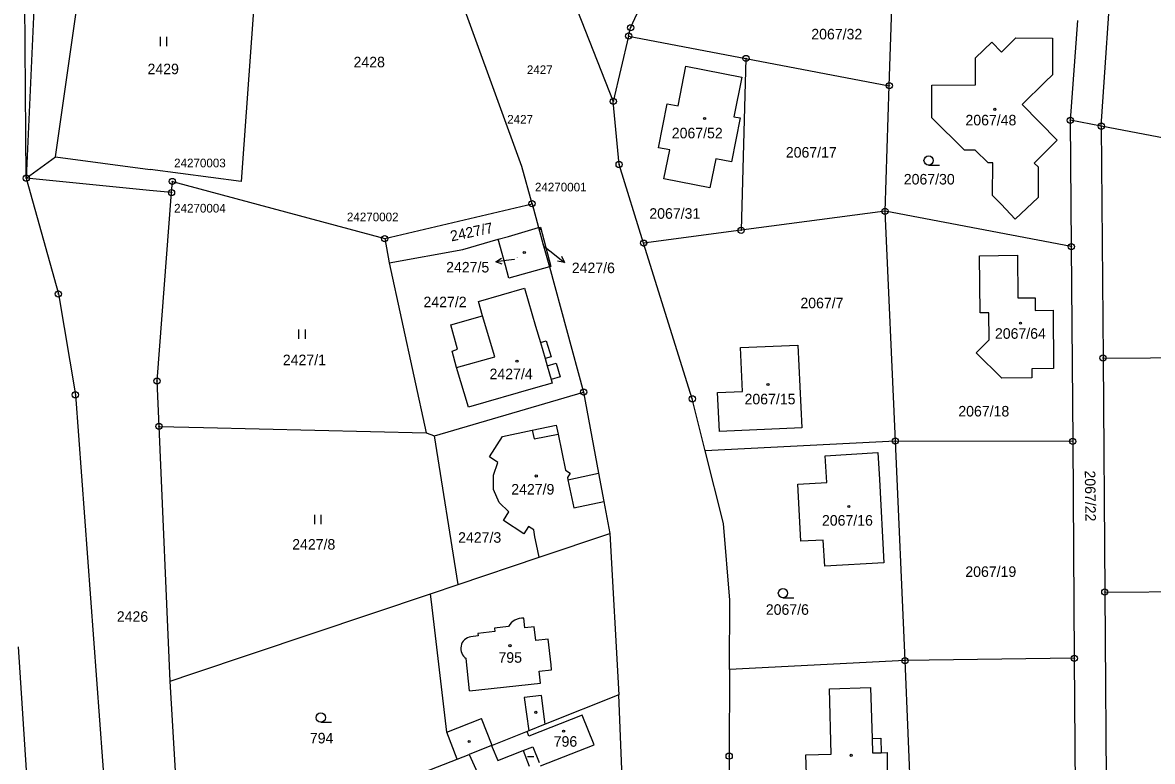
# Model space of a CAD drawing. Extents: x -736345 to -729997, y -1130177 to -1122501.
# Drawn here: x -733207.8 to -733025.5, y -1128250.5 to -1128131.3 of the extents above; entities that cross this region are included whole.
import ezdxf

# ---------------------------------------------------------------- set-up
doc = ezdxf.new("R2010")
doc.units = 0
for name, color, linetype in [('Vrstva 1', 7, 'Continuous'), ('Vrstva 10', 7, 'Continuous'), ('Vrstva 15', 7, 'Continuous'), ('Vrstva 16', 7, 'Continuous'), ('Vrstva 18', 7, 'Continuous'), ('Vrstva 19', 7, 'Continuous'), ('Vrstva 25', 7, 'Continuous'), ('Vrstva 4', 7, 'Continuous')]:
    doc.layers.add(name, color=color, linetype=linetype)

msp = doc.modelspace()

# ---------------------------------------------------------------- linework, layer by layer
at = {"layer": 'Vrstva 1'}
for points in [[(-733127.22, -1128154.51), (-733146.72, -1128100.84)], [(-733109.67, -1128132.14), (-733097.41, -1128105.66)], [(-733033.73, -1128148.02), (-733031.86, -1128120.32)], [(-733202.45, -1128152.97), (-733198.02, -1128121.67)], [(-733170.03, -1128122.59), (-733172.53, -1128156.94)], [(-733207.18, -1128156.41), (-733207.39, -1128128.01)], [(-733205.89, -1128128.03), (-733207.18, -1128156.41)], [(-733118.96, -1128127.56), (-733112.47, -1128144.01)], [(-733067.94, -1128141.5), (-733067.52, -1128128.94)], [(-733037.59, -1128130.96), (-733038.74, -1128147.06)], [(-733109.99, -1128133.48), (-733112.47, -1128144.01)], [(-733109.99, -1128133.48), (-733109.67, -1128132.14)], [(-733109.99, -1128133.48), (-733091.07, -1128137.09)], [(-733054.01, -1128136.97), (-733051.42, -1128134.48)], [(-733051.42, -1128134.48), (-733049.82, -1128136.08)], [(-733049.82, -1128136.08), (-733047.51, -1128133.78)], [(-733047.51, -1128133.78), (-733041.62, -1128133.81)], [(-733041.62, -1128133.81), (-733041.61, -1128139.72)], [(-733091.07, -1128137.09), (-733091.84, -1128164.82)], [(-733091.07, -1128137.09), (-733067.94, -1128141.5)], [(-733054.02, -1128141.32), (-733054.01, -1128136.97)], [(-733101.99, -1128144.72), (-733100.75, -1128138.32)], [(-733100.75, -1128138.32), (-733091.75, -1128140.11)], [(-733091.75, -1128140.11), (-733093, -1128146.51)], [(-733042.79, -1128140.85), (-733046.51, -1128144.54)], [(-733041.61, -1128139.72), (-733042.79, -1128140.85)], [(-733068.61, -1128161.74), (-733067.94, -1128141.5)], [(-733061.1, -1128141.38), (-733054.02, -1128141.32)], [(-733061.07, -1128146.65), (-733061.1, -1128141.38)], [(-733111.53, -1128154.2), (-733112.47, -1128144.01)], [(-733105.15, -1128151.49), (-733103.77, -1128144.4)], [(-733103.77, -1128144.4), (-733101.99, -1128144.72)], [(-733040.84, -1128150.27), (-733046.51, -1128144.54)], [(-733092.02, -1128146.68), (-733093.4, -1128153.79)], [(-733093, -1128146.51), (-733092.02, -1128146.68)], [(-733055.81, -1128151.9), (-733061.07, -1128146.65)], [(-733038.74, -1128147.06), (-733038.58, -1128167.46)], [(-733033.73, -1128148.02), (-733038.74, -1128147.06)], [(-733033.73, -1128148.02), (-733033.45, -1128185.44)], [(-733001.58, -1128154.15), (-733033.73, -1128148.02)], [(-733103.36, -1128151.84), (-733105.15, -1128151.49)], [(-733104.31, -1128156.5), (-733103.36, -1128151.84)], [(-733040.84, -1128150.27), (-733044.54, -1128153.97)], [(-733207.18, -1128156.41), (-733202.45, -1128152.97)], [(-733202.45, -1128152.97), (-733187.2, -1128154.99)], [(-733095.92, -1128153.29), (-733096.9, -1128157.95)], [(-733093.4, -1128153.79), (-733095.92, -1128153.29)], [(-733054.08, -1128151.9), (-733055.81, -1128151.9)], [(-733051.97, -1128153.96), (-733054.08, -1128151.9)], [(-733172.53, -1128156.94), (-733187.2, -1128154.99)], [(-733125.57, -1128160.54), (-733127.22, -1128154.51)], [(-733107.57, -1128166.89), (-733111.53, -1128154.2)], [(-733051.23, -1128153.96), (-733051.97, -1128153.96)], [(-733051.26, -1128159.19), (-733051.23, -1128153.96)], [(-733044.54, -1128153.97), (-733043.92, -1128154.59)], [(-733043.92, -1128154.59), (-733043.93, -1128159.55)], [(-733187.3, -1128158.38), (-733207.18, -1128156.41)], [(-733207.18, -1128156.41), (-733202, -1128175.09)], [(-733183.74, -1128158.73), (-733183.6, -1128156.94)], [(-733183.6, -1128156.94), (-733149.35, -1128166.16)], [(-733096.9, -1128157.95), (-733104.31, -1128156.5)], [(-733183.74, -1128158.73), (-733187.3, -1128158.38)], [(-733186.08, -1128189.14), (-733183.74, -1128158.73)], [(-733139.25, -1128163.77), (-733125.57, -1128160.54)], [(-733125.57, -1128160.54), (-733124.51, -1128164.39)], [(-733049.89, -1128160.6), (-733051.26, -1128159.19)], [(-733047.61, -1128163), (-733049.89, -1128160.6)], [(-733043.93, -1128159.55), (-733047.61, -1128163)], [(-733068.61, -1128161.74), (-733091.84, -1128164.82)], [(-733038.58, -1128167.46), (-733068.61, -1128161.74)], [(-733066.95, -1128198.83), (-733068.61, -1128161.74)], [(-733149.35, -1128166.16), (-733139.25, -1128163.77)], [(-733129.4, -1128165.8), (-733124.51, -1128164.39)], [(-733124.51, -1128164.39), (-733124.23, -1128164.31)], [(-733124.51, -1128164.39), (-733123.81, -1128166.95)], [(-733124.23, -1128164.31), (-733122.52, -1128170.65)], [(-733149.35, -1128166.16), (-733148.61, -1128170.09)], [(-733136.72, -1128167.93), (-733131.06, -1128166.27)], [(-733131.06, -1128166.27), (-733129.4, -1128165.8)], [(-733129.88, -1128170.51), (-733131.06, -1128166.27)], [(-733091.84, -1128164.82), (-733107.57, -1128166.89)], [(-733148.61, -1128170.09), (-733136.72, -1128167.93)], [(-733123.81, -1128166.95), (-733122.78, -1128170.74)], [(-733099.72, -1128192.02), (-733107.57, -1128166.89)], [(-733038.58, -1128167.46), (-733038.35, -1128198.9)], [(-733053.38, -1128168.93), (-733047.25, -1128168.86)], [(-733053.28, -1128178.17), (-733053.38, -1128168.93)], [(-733047.25, -1128168.86), (-733047.19, -1128175.73)], [(-733148.61, -1128170.09), (-733142.65, -1128197.5)], [(-733129.32, -1128172.54), (-733129.88, -1128170.51)], [(-733122.78, -1128170.74), (-733129.32, -1128172.54)], [(-733122.52, -1128170.65), (-733122.78, -1128170.74)], [(-733122.78, -1128170.74), (-733117.25, -1128190.94)], [(-733202, -1128175.09), (-733199.26, -1128191.38)], [(-733134.21, -1128176.31), (-733126.79, -1128174.16)], [(-733126.79, -1128174.16), (-733125, -1128180.3)], [(-733133.55, -1128178.62), (-733134.21, -1128176.31)], [(-733047.19, -1128175.73), (-733044.4, -1128175.7)], [(-733044.4, -1128175.7), (-733044.38, -1128177.74)], [(-733138.68, -1128180.1), (-733133.55, -1128178.62)], [(-733051.88, -1128178.15), (-733053.28, -1128178.17)], [(-733051.83, -1128182.48), (-733051.88, -1128178.15)], [(-733044.38, -1128177.74), (-733041.51, -1128177.71)], [(-733041.51, -1128177.71), (-733041.44, -1128187.13)], [(-733137.6, -1128184.03), (-733138.68, -1128180.1)], [(-733125, -1128180.3), (-733124.23, -1128182.92)], [(-733124.23, -1128182.92), (-733123.29, -1128182.64)], [(-733123.29, -1128182.64), (-733122.51, -1128185.26)], [(-733053.92, -1128184.59), (-733051.83, -1128182.48)], [(-733138.49, -1128184.32), (-733137.6, -1128184.03)], [(-733137.75, -1128186.97), (-733138.49, -1128184.32)], [(-733091.95, -1128183.76), (-733082.7, -1128183.34)], [(-733091.62, -1128190.82), (-733091.95, -1128183.76)], [(-733082.7, -1128183.34), (-733082.03, -1128196.72)], [(-733049.76, -1128188.69), (-733053.92, -1128184.59)], [(-733122.51, -1128185.26), (-733123.47, -1128185.54)], [(-733123.47, -1128185.54), (-733123.13, -1128186.71)], [(-733123.13, -1128186.71), (-733121.66, -1128186.28)], [(-733121.66, -1128186.28), (-733121.03, -1128188.45)], [(-733033.45, -1128185.44), (-733002.96, -1128185.22)], [(-733033.45, -1128185.44), (-733033.17, -1128223.21)], [(-733135.84, -1128193.36), (-733137.75, -1128186.97)], [(-733044.92, -1128187.19), (-733044.93, -1128188.66)], [(-733041.44, -1128187.13), (-733044.92, -1128187.19)], [(-733185.76, -1128196.48), (-733186.08, -1128189.14)], [(-733122.32, -1128189.48), (-733125, -1128190.25)], [(-733121.03, -1128188.45), (-733122.49, -1128188.88)], [(-733122.49, -1128188.88), (-733122.32, -1128189.48)], [(-733044.93, -1128188.66), (-733049.76, -1128188.69)], [(-733199.26, -1128191.38), (-733193.44, -1128270.12)], [(-733141.3, -1128197.98), (-733117.25, -1128190.94)], [(-733125, -1128190.25), (-733135.84, -1128193.36)], [(-733117.25, -1128190.94), (-733114.83, -1128204.02)], [(-733095.63, -1128191), (-733091.62, -1128190.82)], [(-733095.35, -1128197.31), (-733095.63, -1128191)], [(-733097.62, -1128200.41), (-733099.72, -1128192.02)], [(-733183.95, -1128237.6), (-733185.76, -1128196.48)], [(-733185.76, -1128196.48), (-733178.56, -1128196.65)], [(-733178.56, -1128196.65), (-733142.65, -1128197.5)], [(-733130.35, -1128198.11), (-733125.53, -1128197.08)], [(-733125.53, -1128197.08), (-733121.67, -1128196.28)], [(-733121.67, -1128196.28), (-733121.36, -1128197.7)], [(-733082.03, -1128196.72), (-733095.35, -1128197.31)], [(-733142.65, -1128197.5), (-733141.3, -1128197.98)], [(-733137.48, -1128221.98), (-733141.3, -1128197.98)], [(-733132.44, -1128201.36), (-733130.35, -1128198.11)], [(-733121.36, -1128197.7), (-733120.16, -1128203.54)], [(-733066.95, -1128198.83), (-733097.62, -1128200.41)], [(-733065.4, -1128234.27), (-733066.95, -1128198.83)], [(-733038.35, -1128198.9), (-733066.95, -1128198.83)], [(-733038.35, -1128198.9), (-733038.09, -1128233.9)], [(-733094.69, -1128212.13), (-733097.62, -1128200.41)], [(-733078.31, -1128201.23), (-733069.79, -1128200.71)], [(-733069.79, -1128200.71), (-733069.53, -1128205.04)], [(-733131.07, -1128202.29), (-733132.44, -1128201.36)], [(-733131.82, -1128204.33), (-733131.07, -1128202.29)], [(-733078.01, -1128205.51), (-733078.31, -1128201.23)], [(-733131.78, -1128206.64), (-733131.82, -1128204.33)], [(-733120.16, -1128203.54), (-733119.45, -1128204.02)], [(-733119.45, -1128204.02), (-733119.88, -1128204.73)], [(-733119.8, -1128205.08), (-733114.83, -1128204.02)], [(-733114.83, -1128204.02), (-733113.99, -1128208.58)], [(-733119.88, -1128204.73), (-733119.8, -1128205.08)], [(-733082.71, -1128205.79), (-733078.01, -1128205.51)], [(-733082.2, -1128215.01), (-733082.71, -1128205.79)], [(-733069.53, -1128205.04), (-733068.8, -1128218.48)], [(-733130.9, -1128208.73), (-733131.78, -1128206.64)], [(-733129.34, -1128210.28), (-733130.9, -1128208.73)], [(-733113.99, -1128208.58), (-733113.03, -1128213.77)], [(-733130.19, -1128211.68), (-733129.34, -1128210.28)], [(-733126.9, -1128213.8), (-733130.19, -1128211.68)], [(-733126.14, -1128212.63), (-733126.9, -1128213.8)], [(-733125.29, -1128213.17), (-733126.14, -1128212.63)], [(-733125.13, -1128214.27), (-733125.29, -1128213.17)], [(-733124.45, -1128217.6), (-733113.03, -1128213.77)], [(-733113.03, -1128213.77), (-733111.57, -1128239.79)], [(-733093.65, -1128224.5), (-733094.69, -1128212.13)], [(-733124.88, -1128215.55), (-733125.13, -1128214.27)], [(-733124.45, -1128217.6), (-733124.88, -1128215.55)], [(-733078.58, -1128214.81), (-733082.2, -1128215.01)], [(-733078.35, -1128219.02), (-733078.58, -1128214.81)], [(-733137.48, -1128221.98), (-733124.45, -1128217.6)], [(-733068.8, -1128218.48), (-733078.35, -1128219.02)], [(-733141.94, -1128223.48), (-733137.48, -1128221.98)], [(-733180.29, -1128236.37), (-733141.94, -1128223.48)], [(-733141.68, -1128225.71), (-733141.94, -1128223.48)], [(-733093.7, -1128235.72), (-733093.65, -1128224.5)], [(-733033.17, -1128223.21), (-733004.65, -1128223)], [(-733033.17, -1128223.21), (-733032.89, -1128260.98)], [(-733139.35, -1128245.82), (-733141.68, -1128225.71)], [(-733065.4, -1128234.27), (-733093.7, -1128235.72)], [(-733038.09, -1128233.9), (-733065.4, -1128234.27)], [(-733063.92, -1128269.44), (-733065.4, -1128234.27)], [(-733038.09, -1128233.9), (-733037.83, -1128268.9)], [(-733183.95, -1128237.6), (-733180.29, -1128236.37)], [(-733093.7, -1128235.72), (-733093.77, -1128249.69)], [(-733182.2, -1128267.53), (-733183.95, -1128237.6)], [(-733077.56, -1128238.82), (-733070.95, -1128238.63)], [(-733077.3, -1128249.36), (-733077.56, -1128238.82)], [(-733070.95, -1128238.63), (-733070.71, -1128246.84)], [(-733111.57, -1128239.79), (-733123.45, -1128244.53)], [(-733110.82, -1128258.57), (-733111.57, -1128239.79)], [(-733123.45, -1128244.53), (-733126.08, -1128245.58)], [(-733137.67, -1128250.19), (-733139.35, -1128245.82)], [(-733126.35, -1128245.69), (-733132.03, -1128247.95)], [(-733126.08, -1128245.58), (-733126.35, -1128245.69)], [(-733132.12, -1128247.99), (-733135.73, -1128249.43)], [(-733132.03, -1128247.95), (-733132.12, -1128247.99)], [(-733070.71, -1128246.84), (-733069.32, -1128246.8)], [(-733069.32, -1128246.8), (-733069.25, -1128249.14)], [(-733182.2, -1128267.53), (-733137.67, -1128250.19)], [(-733137.67, -1128250.19), (-733135.73, -1128249.43)], [(-733135.73, -1128249.43), (-733133.32, -1128254.73)], [(-733093.77, -1128249.69), (-733093.76, -1128270.61)], [(-733081.39, -1128249.5), (-733077.3, -1128249.36)], [(-733081.25, -1128254.14), (-733081.39, -1128249.5)], [(-733069.25, -1128249.14), (-733068.26, -1128249.12)], [(-733068.26, -1128249.12), (-733068.29, -1128254.37)]]:
    msp.add_lwpolyline(points, dxfattribs=at)
at = {"layer": 'Vrstva 10'}
msp.add_lwpolyline([(-733208.46, -1128232.03), (-733205.78, -1128273.55)], dxfattribs=at)
at = {"layer": 'Vrstva 16'}
for points in [[(-733123.65, -1128167.36), (-733122.69, -1128168.15)], [(-733128.39, -1128169.5), (-733128.47, -1128169.51)]]:
    msp.add_lwpolyline(points, dxfattribs=at)
at = {"layer": 'Vrstva 25'}
for points in [[(-733185.547, -1128135.095), (-733185.547, -1128133.595)], [(-733184.513, -1128135.095), (-733184.513, -1128133.595)], [(-733061.59, -1128154.31), (-733059.84, -1128154.31)], [(-733122.69, -1128168.15), (-733120.362, -1128170.042)], [(-733130.38, -1128170.283), (-733131.44, -1128169.927), (-733130.52, -1128169.294)], [(-733128.47, -1128169.51), (-733131.44, -1128169.927)], [(-733120.823, -1128169.023), (-733120.362, -1128170.042), (-733121.454, -1128169.799)], [(-733163.187, -1128182.345), (-733163.187, -1128180.845)], [(-733162.153, -1128182.345), (-733162.153, -1128180.845)], [(-733160.637, -1128212.265), (-733160.637, -1128210.765)], [(-733159.603, -1128212.265), (-733159.603, -1128210.765)], [(-733085.09, -1128224.14), (-733083.34, -1128224.14)], [(-733159.67, -1128244.22), (-733157.92, -1128244.22)], [(-733126.3, -1128249.77), (-733125.3, -1128249.77)]]:
    msp.add_lwpolyline(points, dxfattribs=at)
for centre, radius in [((-733109.67, -1128132.14), 0.5), ((-733109.99, -1128133.48), 0.5), ((-733109.99, -1128133.48), 0.032), ((-733109.67, -1128132.14), 0.032), ((-733091.07, -1128137.09), 0.5), ((-733091.07, -1128137.09), 0.032), ((-733067.94, -1128141.5), 0.5), ((-733067.94, -1128141.5), 0.032), ((-733112.47, -1128144.01), 0.5), ((-733112.47, -1128144.01), 0.032), ((-733050.92, -1128145.3), 0.175), ((-733097.74, -1128146.77), 0.175), ((-733038.74, -1128147.06), 0.5), ((-733038.74, -1128147.06), 0.032), ((-733033.73, -1128148.02), 0.5), ((-733033.73, -1128148.02), 0.032), ((-733061.59, -1128153.56), 0.75), ((-733111.53, -1128154.2), 0.5), ((-733111.53, -1128154.2), 0.032), ((-733207.18, -1128156.41), 0.5), ((-733207.18, -1128156.41), 0.032), ((-733183.6, -1128156.94), 0.5), ((-733183.6, -1128156.94), 0.032), ((-733183.74, -1128158.73), 0.5), ((-733183.74, -1128158.73), 0.032), ((-733125.57, -1128160.54), 0.5), ((-733125.57, -1128160.54), 0.032), ((-733068.61, -1128161.74), 0.5), ((-733068.61, -1128161.74), 0.032), ((-733124.29, -1128164.59), 0.118), ((-733091.84, -1128164.82), 0.5), ((-733149.35, -1128166.16), 0.5), ((-733149.35, -1128166.16), 0.032), ((-733107.57, -1128166.89), 0.5), ((-733091.84, -1128164.82), 0.032), ((-733126.83, -1128168.4), 0.175), ((-733107.57, -1128166.89), 0.032), ((-733038.58, -1128167.46), 0.5), ((-733038.58, -1128167.46), 0.032), ((-733202, -1128175.09), 0.5), ((-733202, -1128175.09), 0.032), ((-733046.76, -1128179.82), 0.175), ((-733128.01, -1128185.95), 0.175), ((-733033.45, -1128185.44), 0.5), ((-733033.45, -1128185.44), 0.032), ((-733186.08, -1128189.14), 0.5), ((-733186.08, -1128189.14), 0.032), ((-733087.52, -1128189.7), 0.175), ((-733199.26, -1128191.38), 0.5), ((-733199.26, -1128191.38), 0.032), ((-733117.25, -1128190.94), 0.5), ((-733117.25, -1128190.94), 0.032), ((-733099.72, -1128192.02), 0.5), ((-733099.72, -1128192.02), 0.032), ((-733185.76, -1128196.48), 0.5), ((-733185.76, -1128196.48), 0.032), ((-733066.95, -1128198.83), 0.5), ((-733066.95, -1128198.83), 0.032), ((-733038.35, -1128198.9), 0.5), ((-733038.35, -1128198.9), 0.032), ((-733124.9, -1128204.47), 0.175), ((-733074.46, -1128209.4), 0.175), ((-733085.09, -1128223.39), 0.75), ((-733033.17, -1128223.21), 0.5), ((-733033.17, -1128223.21), 0.032), ((-733129.14, -1128231.87), 0.175), ((-733065.4, -1128234.27), 0.5), ((-733038.09, -1128233.9), 0.5), ((-733038.09, -1128233.9), 0.032), ((-733065.4, -1128234.27), 0.032), ((-733159.67, -1128243.47), 0.75), ((-733124.97, -1128242.61), 0.175), ((-733120.49, -1128245.66), 0.175), ((-733135.73, -1128247.32), 0.175), ((-733093.77, -1128249.69), 0.5), ((-733093.77, -1128249.69), 0.032), ((-733074.08, -1128249.56), 0.175)]:
    msp.add_circle(centre, radius, dxfattribs=at)
at = {"layer": 'Vrstva 4'}
for points in [[(-733131.6, -1128185.27), (-733133.55, -1128178.62)], [(-733124.23, -1128182.92), (-733123.47, -1128185.54)], [(-733137.75, -1128186.97), (-733131.6, -1128185.27)], [(-733123.13, -1128186.71), (-733122.49, -1128188.88)], [(-733125.53, -1128197.08), (-733125.24, -1128198.46)], [(-733125.24, -1128198.46), (-733121.36, -1128197.7)], [(-733119.8, -1128205.08), (-733118.83, -1128209.62)], [(-733118.83, -1128209.62), (-733113.99, -1128208.58)], [(-733126.73, -1128228.99), (-733126.89, -1128227.41)], [(-733131.56, -1128229.56), (-733134.3, -1128229.9)], [(-733134.3, -1128229.9), (-733134.28, -1128230.29)], [(-733129.38, -1128228.78), (-733131.62, -1128229.06)], [(-733131.62, -1128229.06), (-733131.56, -1128229.56)], [(-733125.22, -1128228.84), (-733126.73, -1128228.99)], [(-733124.98, -1128231.02), (-733125.22, -1128228.84)], [(-733134.28, -1128230.29), (-733135.43, -1128230.43)], [(-733122.99, -1128230.79), (-733124.98, -1128231.02)], [(-733122.49, -1128234.93), (-733122.99, -1128230.79)], [(-733135.65, -1128239.17), (-733136.19, -1128233.94)], [(-733122.43, -1128235.76), (-733122.49, -1128234.93)], [(-733124.45, -1128236), (-733122.43, -1128235.76)], [(-733124.23, -1128237.89), (-733124.45, -1128236)], [(-733135.65, -1128239.17), (-733124.23, -1128237.89)], [(-733124.05, -1128239.89), (-733126.84, -1128240.22)], [(-733126.84, -1128240.22), (-733126.08, -1128245.58)], [(-733123.55, -1128243.7), (-733124.05, -1128239.89)], [(-733139.35, -1128245.82), (-733133.74, -1128243.63)], [(-733132.03, -1128247.95), (-733133.74, -1128243.63)], [(-733117.47, -1128243.06), (-733126.12, -1128246.49)], [(-733123.45, -1128244.53), (-733123.55, -1128243.7)], [(-733115.54, -1128247.84), (-733117.47, -1128243.06)], [(-733126.12, -1128246.49), (-733126.35, -1128245.69)], [(-733132.12, -1128247.99), (-733132.03, -1128248.22)], [(-733132.03, -1128248.22), (-733131.12, -1128250.38)], [(-733127.02, -1128248.78), (-733125.44, -1128248.19)], [(-733125.44, -1128248.19), (-733124.45, -1128250.7)], [(-733124.23, -1128251.25), (-733115.54, -1128247.84)], [(-733070.71, -1128246.84), (-733070.65, -1128249.18)], [(-733131.12, -1128250.38), (-733127.02, -1128248.78)], [(-733127.02, -1128248.78), (-733126.04, -1128251.3)], [(-733070.65, -1128249.18), (-733069.25, -1128249.14)]]:
    msp.add_lwpolyline(points, dxfattribs=at)
for centre, radius, start, end in [((-733127.073, -1128230.025), 2.621, 85.9976, 151.66792), ((-733135.164, -1128232.325), 1.913, 98.09528, 237.57433)]:
    msp.add_arc(centre, radius, start, end, dxfattribs=at)

# ---------------------------------------------------------------- texts
at = {"layer": 'Vrstva 15'}
for s, p in [('2427', (-733126.412, -1128139.61)), ('2427', (-733129.582, -1128147.61)), ('24270003', (-733183.324, -1128154.66)), ('24270001', (-733125.11, -1128158.55)), ('24270004', (-733183.324, -1128161.96)), ('24270002', (-733155.444, -1128163.37))]:
    msp.add_text(s, height=1.4, dxfattribs=at).set_placement(p)
at = {"layer": 'Vrstva 16'}
for s, p in [('2427/5', (-733139.437, -1128171.63)), ('2427/6', (-733119.16, -1128171.74))]:
    msp.add_text(s, height=1.7, dxfattribs=at).set_placement(p)
at = {"layer": 'Vrstva 18'}
for s, p in [('2067/32', (-733080.52, -1128134.01)), ('2428', (-733154.37, -1128138.52)), ('2429', (-733187.61, -1128139.63)), ('2067/17', (-733084.63, -1128153.09)), ('2067/30', (-733065.6, -1128157.43)), ('2067/31', (-733106.65, -1128162.96)), ('2427/2', (-733143.09, -1128177.24)), ('2067/7', (-733082.28, -1128177.41)), ('2427/1', (-733165.78, -1128186.59)), ('2067/18', (-733056.8, -1128194.87)), ('2427/3', (-733137.5, -1128215.25)), ('2427/8', (-733164.27, -1128216.36)), ('2067/19', (-733055.67, -1128220.76)), ('2426', (-733192.57, -1128228.01)), ('2067/6', (-733087.86, -1128226.88)), ('794', (-733161.42, -1128247.63))]:
    msp.add_text(s, height=1.7, dxfattribs=at).set_placement(p)
for s, rotation, p in [('2427/7', 11.80009, (-733138.566, -1128166.624)), ('2067/22', 270.70215, (-733036.398, -1128203.597))]:
    msp.add_text(s, height=1.7, rotation=rotation, dxfattribs=at).set_placement(p)
at = {"layer": 'Vrstva 19'}
for s, height, p in [('2067/48', 1.7, (-733055.65, -1128147.89)), ('2067/52', 1.7, (-733103.03, -1128149.98)), ('2427/5', 0.1, (-733128.19, -1128169.3)), ('2067/64', 1.7, (-733050.89, -1128182.33)), ('2427/4', 1.7, (-733132.43, -1128188.85)), ('2067/15', 1.7, (-733091.29, -1128192.91)), ('2427/9', 1.7, (-733128.93, -1128207.47)), ('2067/16', 1.7, (-733078.8, -1128212.49)), ('795', 1.7, (-733130.99, -1128234.62)), ('796', 1.7, (-733122.08, -1128248.17))]:
    msp.add_text(s, height=height, dxfattribs=at).set_placement(p)
msp.add_text('2427/6', height=0.1, rotation=102.00081, dxfattribs=at).set_placement((-733123.787, -1128167.156))

doc.saveas('drawing.dxf')
